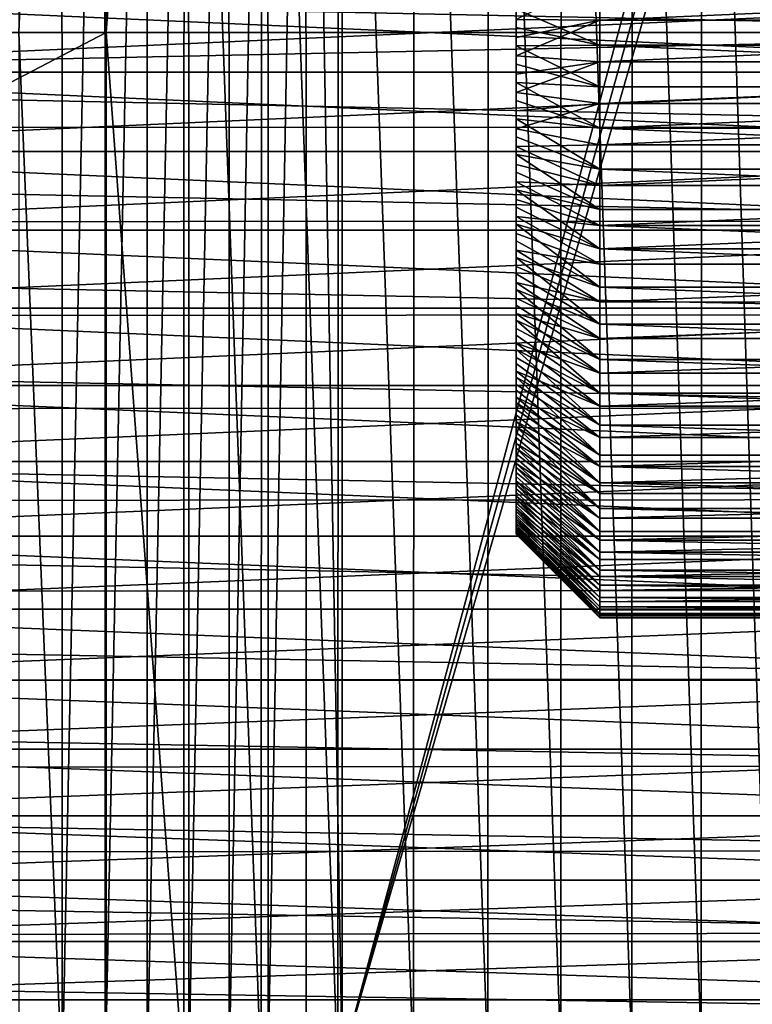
# Model space of a CAD drawing. Header units: metres. Extents: x -46 to 104, y -30 to 30.
# Tile 491 of 656: x 53.89 to 58.27, y -5.81 to 0.08. Entities that reach past the tile are written whole.
import ezdxf

# ---------------------------------------------------------------- set-up
doc = ezdxf.new("R2010")
doc.units = ezdxf.units.M
doc.layers.add('solid_26_000_502_XXX', color=7, linetype='CONTINUOUS')

msp = doc.modelspace()

# ---------------------------------------------------------------- linework, layer by layer
at = {"layer": 'solid_26_000_502_XXX'}
for points in [[(40.470669, -7.284587, 312.490692), (40.470669, 7.284587, 312.490692), (54.407833, 6.304637, 313.955566)], [(40.470669, -7.284587, 312.490692), (54.407833, 6.304637, 313.955566), (54.408039, 0, 313.955566)], [(54.14299, 6.284177, 318.963745), (53.885139, 6.304641, 318.928162), (53.885403, 0, 318.928192)], [(54.875011, 6.273528, 314.017059), (54.408039, 0, 313.955566), (54.407833, 6.304637, 313.955566)], [(54.144535, -6.284054, 318.96402), (54.14299, 6.284177, 318.963745), (53.885403, 0, 318.928192)], [(54.144535, -6.284054, 318.96402), (54.399666, 6.263662, 319.016449), (54.14299, 6.284177, 318.963745)], [(54.144535, -6.284054, 318.96402), (54.401192, -6.263539, 319.016815), (54.399666, 6.263662, 319.016449)], [(54.401192, -6.263539, 319.016815), (54.652317, 6.243325, 319.085846), (54.399666, 6.263662, 319.016449)], [(54.401192, -6.263539, 319.016815), (54.65382, -6.243204, 319.086304), (54.652317, 6.243325, 319.085846)], [(54.871288, -6.273777, 314.016449), (54.408039, 0, 313.955566), (54.875011, 6.273528, 314.017059)], [(54.65382, -6.243204, 319.086304), (54.899834, 6.223255, 319.1716), (54.652317, 6.243325, 319.085846)], [(55.335068, -6.242723, 314.102203), (54.871288, -6.273777, 314.016449), (54.875011, 6.273528, 314.017059)], [(55.335068, -6.242723, 314.102203), (54.875011, 6.273528, 314.017059), (55.338753, 6.242476, 314.102997)], [(55.793705, -6.211841, 314.212158), (55.335068, -6.242723, 314.102203), (55.338753, 6.242476, 314.102997)], [(55.793705, -6.211841, 314.212158), (55.338753, 6.242476, 314.102997), (55.797348, 6.211595, 314.213135)], [(54.65382, -6.243204, 319.086304), (54.901299, -6.223135, 319.17215), (54.899834, 6.223255, 319.1716)], [(54.901299, -6.223135, 319.17215), (55.14122, 6.203533, 319.273376), (54.899834, 6.223255, 319.1716)], [(54.901299, -6.223135, 319.17215), (55.142647, -6.203415, 319.274048), (55.14122, 6.203533, 319.273376)], [(55.142647, -6.203415, 319.274048), (55.375519, 6.184237, 319.390808), (55.14122, 6.203533, 319.273376)], [(55.142647, -6.203415, 319.274048), (55.3769, -6.184124, 319.391541), (55.375519, 6.184237, 319.390808)], [(55.3769, -6.184124, 319.391541), (55.601688, 6.165453, 319.523346), (55.375519, 6.184237, 319.390808)], [(56.245914, -6.181216, 314.345947), (55.793705, -6.211841, 314.212158), (55.797348, 6.211595, 314.213135)], [(56.245914, -6.181216, 314.345947), (55.797348, 6.211595, 314.213135), (56.249496, 6.180973, 314.347107)], [(55.3769, -6.184124, 319.391541), (55.603016, -6.165342, 319.52417), (55.601688, 6.165453, 319.523346)], [(55.601688, 6.165453, 319.523346), (55.818401, -6.147289, 319.670197), (55.818401, 6.147289, 319.670197)], [(55.603016, -6.165342, 319.52417), (55.818401, -6.147289, 319.670197), (55.601688, 6.165453, 319.523346)], [(59.05619, 5.904927, 322.022583), (55.818401, 6.147289, 319.670197), (55.818401, -6.147289, 319.670197)], [(56.690483, -6.150931, 314.503235), (56.245914, -6.181216, 314.345947), (56.249496, 6.180973, 314.347107)], [(56.690483, -6.150931, 314.503235), (56.249496, 6.180973, 314.347107), (56.694004, 6.150691, 314.504608)], [(57.126232, -6.121066, 314.683624), (56.690483, -6.150931, 314.503235), (56.694004, 6.150691, 314.504608)], [(57.126232, -6.121066, 314.683624), (56.694004, 6.150691, 314.504608), (57.129677, 6.120829, 314.68515)], [(57.551994, -6.091701, 314.886597), (57.126232, -6.121066, 314.683624), (57.129677, 6.120829, 314.68515)], [(57.551994, -6.091701, 314.886597), (57.129677, 6.120829, 314.68515), (57.555351, 6.091468, 314.888306)], [(57.966621, -6.062914, 315.111664), (57.551994, -6.091701, 314.886597), (57.555351, 6.091468, 314.888306)], [(57.966621, -6.062914, 315.111664), (57.555351, 6.091468, 314.888306), (57.969887, 6.062686, 315.113556)], [(58.368938, -6.034788, 315.358185), (57.966621, -6.062914, 315.111664), (57.969887, 6.062686, 315.113556)], [(58.368938, -6.034788, 315.358185), (57.969887, 6.062686, 315.113556), (58.372105, 6.034566, 315.360229)], [(59.175964, 5.893589, 322.109619), (59.05619, 5.904927, 322.022583), (55.818401, -6.147289, 319.670197)], [(59.2952, 5.877554, 322.196228), (59.175964, 5.893589, 322.109619), (55.818401, -6.147289, 319.670197)], [(59.2952, -5.877554, 322.196228), (59.2952, 5.877554, 322.196228), (55.818401, -6.147289, 319.670197)], [(56.859383, -0.030251, 300.999847), (56.859383, 1.100196, 295.209015), (56.859383, 0.99745, 295.170685)], [(56.859383, -0.030251, 300.999847), (56.859383, 0.079382, 300.998962), (56.859383, 1.100196, 295.209015)], [(56.859383, -0.139877, 300.996735), (56.859383, 0.99745, 295.170685), (56.859383, 0.893286, 295.136078)], [(56.859383, -0.139877, 300.996735), (56.859383, -0.030251, 300.999847), (56.859383, 0.99745, 295.170685)], [(56.859383, -0.249402, 300.989594), (56.859383, 0.893286, 295.136078), (56.859383, 0.788, 295.105347)], [(56.859383, -0.249402, 300.989594), (56.859383, -0.139877, 300.996735), (56.859383, 0.893286, 295.136078)], [(56.859383, -0.358521, 300.978516), (56.859383, 0.788, 295.105347), (56.859383, 0.681871, 295.078522)], [(56.859383, -0.358521, 300.978516), (56.859383, -0.249402, 300.989594), (56.859383, 0.788, 295.105347)], [(56.859383, -0.466947, 300.96344), (56.859383, 0.681871, 295.078522), (56.859383, 0.574791, 295.055573)], [(56.859383, -0.466947, 300.96344), (56.859383, -0.358521, 300.978516), (56.859383, 0.681871, 295.078522)], [(61.599998, 0, 287.5), (34.599998, 0, 287.5), (34.599998, 0.568401, 287.515411)], [(61.599998, 0.565137, 287.515228), (61.599998, 0, 287.5), (34.599998, 0.568401, 287.515411)], [(61.599998, 0.565137, 308.484772), (34.599998, 0.568401, 308.484589), (34.599998, 0, 308.5)], [(61.599998, 0, 308.5), (61.599998, 0.565137, 308.484772), (34.599998, 0, 308.5)], [(56.859383, 0.574791, 295.055573), (56.859383, 0.466947, 295.03656), (56.859383, -0.574791, 300.944427)], [(56.859383, -0.466947, 300.96344), (56.859383, 0.574791, 295.055573), (56.859383, -0.574791, 300.944427)], [(56.859383, 0.466947, 295.03656), (56.859383, -0.681871, 300.921478), (56.859383, -0.574791, 300.944427)], [(56.859383, 0.466947, 295.03656), (56.859383, 0.358521, 295.021484), (56.859383, -0.681871, 300.921478)], [(56.859383, 0.358521, 295.021484), (56.859383, -0.788, 300.894653), (56.859383, -0.681871, 300.921478)], [(56.859383, 0.358521, 295.021484), (56.859383, 0.249402, 295.010406), (56.859383, -0.788, 300.894653)], [(57.359383, 0.324176, 301.484955), (56.859383, 0.079382, 300.998962), (57.359383, 0.075091, 301.499207)], [(57.359383, 0.075091, 301.499207), (63.017422, 0.074931, 301.499207), (63.017422, 0.32437, 301.484924)], [(57.359383, 0.324176, 301.484955), (57.359383, 0.075091, 301.499207), (63.017422, 0.32437, 301.484924)], [(61.599998, 0.23711, 289.7034), (51.099998, 0.237108, 289.7034), (51.099998, -0.237108, 289.7034)], [(61.599998, -0.23711, 289.7034), (61.599998, 0.23711, 289.7034), (51.099998, -0.237108, 289.7034)], [(61.599998, 0.23711, 306.2966), (61.599998, -0.23711, 306.2966), (51.099998, 0.237108, 306.2966)], [(61.599998, -0.23711, 306.2966), (51.099998, -0.237108, 306.2966), (51.099998, 0.237108, 306.2966)], [(56.859383, 0.249402, 295.010406), (56.859383, -0.893286, 300.863922), (56.859383, -0.788, 300.894653)], [(56.859383, 0.249402, 295.010406), (56.859383, 0.139877, 295.003265), (56.859383, -0.893286, 300.863922)], [(57.359383, -0.075091, 294.500793), (56.859383, 0.139877, 295.003265), (57.359383, 0.1748, 294.504364)], [(56.859383, 0.139877, 295.003265), (56.859383, -0.99745, 300.829315), (56.859383, -0.893286, 300.863922)], [(56.859383, 0.139877, 295.003265), (56.859383, 0.030251, 295.000153), (56.859383, -0.99745, 300.829315)], [(57.359383, -0.075091, 294.500793), (56.859383, 0.030251, 295.000153), (56.859383, 0.139877, 295.003265)], [(57.359383, 0.1748, 294.504364), (63.017422, 0.17489, 294.504364), (63.017422, -0.074931, 294.500793)], [(57.359383, -0.075091, 294.500793), (57.359383, 0.1748, 294.504364), (63.017422, -0.074931, 294.500793)], [(57.359383, 0.075091, 301.499207), (56.859383, 0.079382, 300.998962), (56.859383, -0.030251, 300.999847)], [(57.359383, 0.075091, 301.499207), (56.859383, -0.030251, 300.999847), (56.859383, -0.139877, 300.996735)], [(57.359383, 0.075091, 301.499207), (56.859383, -0.139877, 300.996735), (57.359383, -0.1748, 301.495636)], [(57.359383, 0.075091, 301.499207), (57.359383, -0.1748, 301.495636), (63.017422, 0.074931, 301.499207)], [(57.359383, -0.1748, 301.495636), (63.017422, -0.17489, 301.495636), (63.017422, 0.074931, 301.499207)], [(61.599998, -0.565137, 287.515228), (34.599998, -0.568401, 287.515411), (34.599998, 0, 287.5)], [(61.599998, 0, 287.5), (61.599998, -0.565137, 287.515228), (34.599998, 0, 287.5)], [(61.599998, 0, 308.5), (34.599998, 0, 308.5), (34.599998, -0.568401, 308.484589)], [(61.599998, -0.565137, 308.484772), (61.599998, 0, 308.5), (34.599998, -0.568401, 308.484589)], [(54.408039, 0, 313.955566), (54.407833, -6.304637, 313.955566), (40.470669, -7.284587, 312.490692)], [(54.144535, -6.284054, 318.96402), (53.885403, 0, 318.928192), (53.885139, -6.304641, 318.928162)], [(54.871288, -6.273777, 314.016449), (54.407833, -6.304637, 313.955566), (54.408039, 0, 313.955566)], [(56.859383, 0.030251, 295.000153), (56.859383, -1.100196, 300.790985), (56.859383, -0.99745, 300.829315)], [(56.859383, 0.030251, 295.000153), (56.859383, -0.079382, 295.001038), (56.859383, -1.100196, 300.790985)], [(57.359383, -0.075091, 294.500793), (56.859383, -0.079382, 295.001038), (56.859383, 0.030251, 295.000153)], [(57.359383, -0.324176, 294.515045), (56.859383, -0.079382, 295.001038), (57.359383, -0.075091, 294.500793)], [(56.859383, -0.079382, 295.001038), (56.859383, -1.201443, 300.748901), (56.859383, -1.100196, 300.790985)], [(56.859383, -0.079382, 295.001038), (56.859383, -0.188675, 295.00592), (56.859383, -1.201443, 300.748901)], [(57.359383, -0.324176, 294.515045), (56.859383, -0.188675, 295.00592), (56.859383, -0.079382, 295.001038)], [(57.359383, -0.075091, 294.500793), (63.017422, -0.074931, 294.500793), (63.017422, -0.32437, 294.515076)], [(57.359383, -0.324176, 294.515045), (57.359383, -0.075091, 294.500793), (63.017422, -0.32437, 294.515076)], [(57.359383, -0.1748, 301.495636), (56.859383, -0.139877, 300.996735), (56.859383, -0.249402, 300.989594)], [(57.359383, -0.1748, 301.495636), (56.859383, -0.249402, 300.989594), (56.859383, -0.358521, 300.978516)], [(57.359383, -0.1748, 301.495636), (56.859383, -0.358521, 300.978516), (57.359383, -0.423994, 301.474213)], [(57.359383, -0.1748, 301.495636), (57.359383, -0.423994, 301.474213), (63.017422, -0.17489, 301.495636)], [(57.359383, -0.423994, 301.474213), (63.017422, -0.42382, 301.474243), (63.017422, -0.17489, 301.495636)], [(56.859383, -0.188675, 295.00592), (56.859383, -1.300876, 300.703278), (56.859383, -1.201443, 300.748901)], [(56.859383, -0.188675, 295.00592), (56.859383, -0.297702, 295.014801), (56.859383, -1.300876, 300.703278)], [(57.359383, -0.324176, 294.515045), (56.859383, -0.297702, 295.014801), (56.859383, -0.188675, 295.00592)], [(61.599998, -0.23711, 289.7034), (51.099998, -0.237108, 289.7034), (51.099998, -0.710271, 289.730438)], [(61.599998, -0.710274, 306.269562), (51.099998, -0.710271, 306.269562), (51.099998, -0.237108, 306.2966)], [(61.599998, -0.23711, 306.2966), (61.599998, -0.710274, 306.269562), (51.099998, -0.237108, 306.2966)], [(61.599998, -0.710274, 289.730438), (61.599998, -0.23711, 289.7034), (51.099998, -0.710271, 289.730438)], [(56.859383, -0.297702, 295.014801), (56.859383, -1.398562, 300.654053), (56.859383, -1.300876, 300.703278)], [(56.859383, -0.297702, 295.014801), (56.859383, -0.406487, 295.027679), (56.859383, -1.398562, 300.654053)], [(57.359383, -0.572133, 294.547089), (56.859383, -0.406487, 295.027679), (56.859383, -0.297702, 295.014801)], [(57.359383, -0.572133, 294.547089), (56.859383, -0.297702, 295.014801), (57.359383, -0.324176, 294.515045)], [(57.359383, -0.572133, 294.547089), (57.359383, -0.324176, 294.515045), (63.017422, -0.32437, 294.515076)], [(57.359383, -0.572133, 294.547089), (63.017422, -0.32437, 294.515076), (63.017422, -0.572156, 294.547089)], [(57.359383, -0.423994, 301.474213), (56.859383, -0.358521, 300.978516), (56.859383, -0.466947, 300.96344)], [(56.859383, -0.406487, 295.027679), (56.859383, -1.494521, 300.601227), (56.859383, -1.398562, 300.654053)], [(56.859383, -0.406487, 295.027679), (56.859383, -0.514889, 295.044525), (56.859383, -1.494521, 300.601227)], [(57.359383, -0.572133, 294.547089), (56.859383, -0.514889, 295.044525), (56.859383, -0.406487, 295.027679)], [(57.359383, -0.423994, 301.474213), (56.859383, -0.466947, 300.96344), (56.859383, -0.574791, 300.944427)], [(57.359383, -0.423994, 301.474213), (56.859383, -0.574791, 300.944427), (57.359383, -0.67059, 301.43515)], [(63.017422, -0.42382, 301.474243), (57.359383, -0.67059, 301.43515), (63.017422, -0.67059, 301.43515)], [(57.359383, -0.423994, 301.474213), (57.359383, -0.67059, 301.43515), (63.017422, -0.42382, 301.474243)], [(56.859383, -0.514889, 295.044525), (56.859383, -1.588629, 300.544861), (56.859383, -1.494521, 300.601227)], [(56.859383, -0.514889, 295.044525), (56.859383, -0.622589, 295.065308), (56.859383, -1.588629, 300.544861)], [(57.359383, -0.817218, 294.596741), (56.859383, -0.622589, 295.065308), (56.859383, -0.514889, 295.044525)], [(57.359383, -0.817218, 294.596741), (56.859383, -0.514889, 295.044525), (57.359383, -0.572133, 294.547089)], [(61.599998, -0.565137, 287.515228), (61.599998, -1.128636, 287.560822), (34.599998, -0.568401, 287.515411)], [(61.599998, -1.128636, 308.439178), (61.599998, -0.565137, 308.484772), (34.599998, -0.568401, 308.484589)], [(61.599998, -1.128636, 287.560822), (34.599998, -1.135308, 287.561554), (34.599998, -0.568401, 287.515411)], [(61.599998, -1.128636, 308.439178), (34.599998, -0.568401, 308.484589), (34.599998, -1.135308, 308.438446)], [(57.359383, -0.67059, 301.43515), (56.859383, -0.574791, 300.944427), (56.859383, -0.681871, 300.921478)], [(57.359383, -0.572133, 294.547089), (63.017422, -0.572156, 294.547089), (63.017422, -0.817026, 294.59671)], [(57.359383, -0.817218, 294.596741), (57.359383, -0.572133, 294.547089), (63.017422, -0.817026, 294.59671)], [(56.859383, -0.622589, 295.065308), (56.859383, -1.680597, 300.485077), (56.859383, -1.588629, 300.544861)], [(56.859383, -0.622589, 295.065308), (56.859383, -0.729529, 295.090057), (56.859383, -1.680597, 300.485077)], [(57.359383, -0.817218, 294.596741), (56.859383, -0.729529, 295.090057), (56.859383, -0.622589, 295.065308)], [(57.359383, -0.67059, 301.43515), (56.859383, -0.681871, 300.921478), (57.359383, -0.913773, 301.378601)], [(57.359383, -0.913773, 301.378601), (56.859383, -0.681871, 300.921478), (56.859383, -0.788, 300.894653)], [(57.359383, -0.913773, 301.378601), (63.017422, -0.913942, 301.378571), (63.017422, -0.67059, 301.43515)], [(57.359383, -0.67059, 301.43515), (57.359383, -0.913773, 301.378601), (63.017422, -0.67059, 301.43515)], [(61.599998, -0.710274, 289.730438), (51.099998, -0.710271, 289.730438), (51.099998, -1.181119, 289.784485)], [(61.599998, -1.181126, 306.215546), (51.099998, -1.181119, 306.215515), (51.099998, -0.710271, 306.269562)], [(61.599998, -0.710274, 306.269562), (61.599998, -1.181126, 306.215546), (51.099998, -0.710271, 306.269562)], [(61.599998, -1.181126, 289.784454), (61.599998, -0.710274, 289.730438), (51.099998, -1.181119, 289.784485)], [(56.859383, -0.729529, 295.090057), (56.859383, -1.770383, 300.421936), (56.859383, -1.680597, 300.485077)], [(56.859383, -0.729529, 295.090057), (56.859383, -0.835271, 295.118622), (56.859383, -1.770383, 300.421936)], [(57.359383, -1.057626, 294.663635), (56.859383, -0.835271, 295.118622), (56.859383, -0.729529, 295.090057)], [(57.359383, -1.057626, 294.663635), (56.859383, -0.729529, 295.090057), (57.359383, -0.817218, 294.596741)], [(57.359383, -0.913773, 301.378601), (56.859383, -0.788, 300.894653), (56.859383, -0.893286, 300.863922)], [(57.359383, -0.817218, 294.596741), (63.017422, -0.817026, 294.59671), (63.017422, -1.057734, 294.663666)], [(57.359383, -1.057626, 294.663635), (57.359383, -0.817218, 294.596741), (63.017422, -1.057734, 294.663666)], [(56.859383, -0.835271, 295.118622), (56.859383, -1.857618, 300.355682), (56.859383, -1.770383, 300.421936)], [(56.859383, -0.835271, 295.118622), (56.859383, -0.93986, 295.151031), (56.859383, -1.857618, 300.355682)], [(57.359383, -1.057626, 294.663635), (56.859383, -0.93986, 295.151031), (56.859383, -0.835271, 295.118622)], [(57.359383, -1.152723, 301.304718), (56.859383, -0.893286, 300.863922), (56.859383, -0.99745, 300.829315)], [(57.359383, -0.913773, 301.378601), (56.859383, -0.893286, 300.863922), (57.359383, -1.152723, 301.304718)], [(56.859383, -0.93986, 295.151031), (56.859383, -1.942342, 300.286316), (56.859383, -1.857618, 300.355682)], [(56.859383, -0.93986, 295.151031), (56.859383, -1.043139, 295.187195), (56.859383, -1.942342, 300.286316)], [(57.359383, -1.29293, 294.747559), (56.859383, -1.043139, 295.187195), (56.859383, -0.93986, 295.151031)], [(57.359383, -1.29293, 294.747559), (56.859383, -0.93986, 295.151031), (57.359383, -1.057626, 294.663635)], [(57.359383, -0.913773, 301.378601), (57.359383, -1.152723, 301.304718), (63.017422, -0.913942, 301.378571)], [(57.359383, -1.152723, 301.304718), (63.017422, -1.152638, 301.304749), (63.017422, -0.913942, 301.378571)], [(57.359383, -1.152723, 301.304718), (56.859383, -0.99745, 300.829315), (56.859383, -1.100196, 300.790985)], [(56.859383, -1.043139, 295.187195), (56.859383, -2.024434, 300.213959), (56.859383, -1.942342, 300.286316)], [(56.859383, -1.043139, 295.187195), (56.859383, -1.145106, 295.227142), (56.859383, -2.024434, 300.213959)], [(57.359383, -1.29293, 294.747559), (56.859383, -1.145106, 295.227142), (56.859383, -1.043139, 295.187195)], [(57.359383, -1.29293, 294.747559), (57.359383, -1.057626, 294.663635), (63.017422, -1.057734, 294.663666)], [(57.359383, -1.29293, 294.747559), (63.017422, -1.057734, 294.663666), (63.017422, -1.293051, 294.74762)], [(57.359383, -1.385607, 301.21405), (56.859383, -1.100196, 300.790985), (56.859383, -1.201443, 300.748901)], [(57.359383, -1.152723, 301.304718), (56.859383, -1.100196, 300.790985), (57.359383, -1.385607, 301.21405)], [(61.599998, -1.128636, 287.560822), (61.599998, -1.688862, 287.636719), (34.599998, -1.135308, 287.561554)], [(61.599998, -1.688862, 308.363281), (61.599998, -1.128636, 308.439178), (34.599998, -1.135308, 308.438446)], [(61.599998, -1.688862, 287.636719), (34.599998, -1.698677, 287.638306), (34.599998, -1.135308, 287.561554)], [(61.599998, -1.688862, 308.363281), (34.599998, -1.135308, 308.438446), (34.599998, -1.698677, 308.361694)], [(56.859383, -1.145106, 295.227142), (56.859383, -2.103891, 300.138611), (56.859383, -2.024434, 300.213959)], [(56.859383, -1.145106, 295.227142), (56.859383, -1.245617, 295.270813), (56.859383, -2.103891, 300.138611)], [(57.359383, -1.521911, 294.848206), (56.859383, -1.245617, 295.270813), (56.859383, -1.145106, 295.227142)], [(57.359383, -1.521911, 294.848206), (56.859383, -1.145106, 295.227142), (57.359383, -1.29293, 294.747559)], [(57.359383, -1.152723, 301.304718), (63.017422, -1.38546, 301.214111), (63.017422, -1.152638, 301.304749)], [(57.359383, -1.152723, 301.304718), (57.359383, -1.385607, 301.21405), (63.017422, -1.38546, 301.214111)], [(61.599998, -1.181126, 289.784454), (51.099998, -1.181119, 289.784485), (51.099998, -1.648387, 289.865326)], [(61.599998, -1.648396, 306.134674), (51.099998, -1.648387, 306.134674), (51.099998, -1.181119, 306.215515)], [(61.599998, -1.181126, 306.215546), (61.599998, -1.648396, 306.134674), (51.099998, -1.181119, 306.215515)], [(61.599998, -1.648396, 289.865326), (61.599998, -1.181126, 289.784454), (51.099998, -1.648387, 289.865326)], [(57.359383, -1.385607, 301.21405), (56.859383, -1.201443, 300.748901), (56.859383, -1.300876, 300.703278)], [(56.859383, -1.245617, 295.270813), (56.859383, -2.180595, 300.060333), (56.859383, -2.103891, 300.138611)], [(56.859383, -1.245617, 295.270813), (56.859383, -1.344645, 295.318237), (56.859383, -2.180595, 300.060333)], [(57.359383, -1.521911, 294.848206), (56.859383, -1.344645, 295.318237), (56.859383, -1.245617, 295.270813)], [(57.359383, -1.29293, 294.747559), (63.017422, -1.293051, 294.74762), (63.017422, -1.521779, 294.848145)], [(57.359383, -1.521911, 294.848206), (57.359383, -1.29293, 294.747559), (63.017422, -1.521779, 294.848145)], [(57.359383, -1.611049, 301.107178), (56.859383, -1.300876, 300.703278), (56.859383, -1.398562, 300.654053)], [(57.359383, -1.385607, 301.21405), (56.859383, -1.300876, 300.703278), (57.359383, -1.611049, 301.107178)], [(56.859383, -1.344645, 295.318237), (56.859383, -2.254524, 299.979156), (56.859383, -2.180595, 300.060333)], [(56.859383, -1.344645, 295.318237), (56.859383, -1.441758, 295.369171), (56.859383, -2.254524, 299.979156)], [(57.359383, -1.742823, 294.964783), (56.859383, -1.441758, 295.369171), (56.859383, -1.344645, 295.318237)], [(57.359383, -1.742823, 294.964783), (56.859383, -1.344645, 295.318237), (57.359383, -1.521911, 294.848206)], [(57.359383, -1.611049, 301.107178), (56.859383, -1.398562, 300.654053), (56.859383, -1.494521, 300.601227)], [(57.359383, -1.611049, 301.107178), (63.017422, -1.611222, 301.107086), (63.017422, -1.38546, 301.214111)], [(57.359383, -1.385607, 301.21405), (57.359383, -1.611049, 301.107178), (63.017422, -1.38546, 301.214111)], [(56.859383, -1.441758, 295.369171), (56.859383, -2.325352, 299.895447), (56.859383, -2.254524, 299.979156)], [(56.859383, -1.441758, 295.369171), (56.859383, -1.536973, 295.423615), (56.859383, -2.325352, 299.895447)], [(57.359383, -1.742823, 294.964783), (56.859383, -1.536973, 295.423615), (56.859383, -1.441758, 295.369171)], [(57.359383, -1.828753, 300.984222), (56.859383, -1.494521, 300.601227), (56.859383, -1.588629, 300.544861)], [(57.359383, -1.611049, 301.107178), (56.859383, -1.494521, 300.601227), (57.359383, -1.828753, 300.984222)], [(57.359383, -1.521911, 294.848206), (63.017422, -1.521779, 294.848145), (63.017422, -1.742752, 294.964752)], [(57.359383, -1.742823, 294.964783), (57.359383, -1.521911, 294.848206), (63.017422, -1.742752, 294.964752)], [(56.859383, -1.536973, 295.423615), (56.859383, -2.39309, 299.809174), (56.859383, -2.325352, 299.895447)], [(56.859383, -1.536973, 295.423615), (56.859383, -1.629939, 295.481415), (56.859383, -2.39309, 299.809174)], [(57.359383, -1.954685, 295.09668), (56.859383, -1.629939, 295.481415), (56.859383, -1.536973, 295.423615)], [(57.359383, -1.954685, 295.09668), (56.859383, -1.536973, 295.423615), (57.359383, -1.742823, 294.964783)], [(57.359383, -1.828753, 300.984222), (56.859383, -1.588629, 300.544861), (56.859383, -1.680597, 300.485077)], [(61.599998, -1.648396, 289.865326), (51.099998, -1.648387, 289.865326), (51.099998, -2.110002, 289.972687)], [(61.599998, -2.110012, 306.027313), (51.099998, -2.110002, 306.027313), (51.099998, -1.648387, 306.134674)], [(61.599998, -1.648396, 306.134674), (61.599998, -2.110012, 306.027313), (51.099998, -1.648387, 306.134674)], [(61.599998, -2.110012, 289.972687), (61.599998, -1.648396, 289.865326), (51.099998, -2.110002, 289.972687)], [(56.859383, -1.629939, 295.481415), (56.859383, -2.457501, 299.720673), (56.859383, -2.39309, 299.809174)], [(56.859383, -1.629939, 295.481415), (56.859383, -1.720671, 295.542511), (56.859383, -2.457501, 299.720673)], [(57.359383, -1.954685, 295.09668), (56.859383, -1.720671, 295.542511), (56.859383, -1.629939, 295.481415)], [(57.359383, -1.611049, 301.107178), (57.359383, -1.828753, 300.984222), (63.017422, -1.611222, 301.107086)], [(57.359383, -1.828753, 300.984222), (63.017422, -1.828773, 300.984222), (63.017422, -1.611222, 301.107086)], [(61.599998, -1.688862, 287.636719), (61.599998, -2.244193, 287.742645), (34.599998, -1.698677, 287.638306)], [(61.599998, -2.244193, 308.257355), (61.599998, -1.688862, 308.363281), (34.599998, -1.698677, 308.361694)], [(61.599998, -2.244193, 287.742645), (34.599998, -2.257179, 287.745483), (34.599998, -1.698677, 287.638306)], [(61.599998, -2.244193, 308.257355), (34.599998, -1.698677, 308.361694), (34.599998, -2.257179, 308.254517)], [(57.359383, -2.037166, 300.846039), (56.859383, -1.680597, 300.485077), (56.859383, -1.770383, 300.421936)], [(57.359383, -1.828753, 300.984222), (56.859383, -1.680597, 300.485077), (57.359383, -2.037166, 300.846039)], [(56.859383, -1.720671, 295.542511), (56.859383, -2.518595, 299.629944), (56.859383, -2.457501, 299.720673)], [(56.859383, -1.720671, 295.542511), (56.859383, -1.80917, 295.606903), (56.859383, -2.518595, 299.629944)], [(57.359383, -2.157013, 295.243683), (56.859383, -1.80917, 295.606903), (56.859383, -1.720671, 295.542511)], [(57.359383, -2.157013, 295.243683), (56.859383, -1.720671, 295.542511), (57.359383, -1.954685, 295.09668)], [(57.359383, -1.742823, 294.964783), (63.017422, -1.742752, 294.964752), (63.017422, -1.954845, 295.096802)], [(57.359383, -1.954685, 295.09668), (57.359383, -1.742823, 294.964783), (63.017422, -1.954845, 295.096802)], [(57.359383, -2.037166, 300.846039), (56.859383, -1.770383, 300.421936), (56.859383, -1.857618, 300.355682)], [(56.859383, -1.80917, 295.606903), (56.859383, -2.576372, 299.536987), (56.859383, -2.518595, 299.629944)], [(56.859383, -1.80917, 295.606903), (56.859383, -1.895449, 295.674652), (56.859383, -2.576372, 299.536987)], [(57.359383, -2.157013, 295.243683), (56.859383, -1.895449, 295.674652), (56.859383, -1.80917, 295.606903)], [(57.359383, -2.234771, 300.693665), (56.859383, -1.857618, 300.355682), (56.859383, -1.942342, 300.286316)], [(57.359383, -2.037166, 300.846039), (56.859383, -1.857618, 300.355682), (57.359383, -2.234771, 300.693665)], [(57.359383, -1.828753, 300.984222), (57.359383, -2.037166, 300.846039), (63.017422, -1.828773, 300.984222)], [(57.359383, -2.037166, 300.846039), (63.017422, -2.037006, 300.846161), (63.017422, -1.828773, 300.984222)], [(56.859383, -1.895449, 295.674652), (56.859383, -2.63084, 299.441772), (56.859383, -2.576372, 299.536987)], [(56.859383, -1.895449, 295.674652), (56.859383, -1.979167, 295.745483), (56.859383, -2.63084, 299.441772)], [(57.359383, -2.348255, 295.404663), (56.859383, -1.979167, 295.745483), (56.859383, -1.895449, 295.674652)], [(57.359383, -2.348255, 295.404663), (56.859383, -1.895449, 295.674652), (57.359383, -2.157013, 295.243683)], [(57.359383, -2.234771, 300.693665), (56.859383, -1.942342, 300.286316), (56.859383, -2.024434, 300.213959)], [(56.859383, -1.979167, 295.745483), (56.859383, -2.681774, 299.344635), (56.859383, -2.63084, 299.441772)], [(56.859383, -1.979167, 295.745483), (56.859383, -2.060333, 295.819397), (56.859383, -2.681774, 299.344635)], [(57.359383, -2.348255, 295.404663), (56.859383, -2.060333, 295.819397), (56.859383, -1.979167, 295.745483)], [(57.359383, -1.954685, 295.09668), (63.017422, -1.954845, 295.096802), (63.017422, -2.156976, 295.243652)], [(57.359383, -2.157013, 295.243683), (57.359383, -1.954685, 295.09668), (63.017422, -2.156976, 295.243652)], [(57.359383, -2.421229, 300.527374), (56.859383, -2.024434, 300.213959), (56.859383, -2.103891, 300.138611)], [(57.359383, -2.234771, 300.693665), (56.859383, -2.024434, 300.213959), (57.359383, -2.421229, 300.527374)], [(56.859383, -2.060333, 295.819397), (56.859383, -2.729177, 299.245605), (56.859383, -2.681774, 299.344635)], [(56.859383, -2.060333, 295.819397), (56.859383, -2.13861, 295.896118), (56.859383, -2.729177, 299.245605)], [(57.359383, -2.527169, 295.578552), (56.859383, -2.13861, 295.896118), (56.859383, -2.060333, 295.819397)], [(57.359383, -2.527169, 295.578552), (56.859383, -2.060333, 295.819397), (57.359383, -2.348255, 295.404663)], [(57.359383, -2.234771, 300.693665), (63.017422, -2.234858, 300.693573), (63.017422, -2.037006, 300.846161)], [(57.359383, -2.037166, 300.846039), (57.359383, -2.234771, 300.693665), (63.017422, -2.037006, 300.846161)], [(61.599998, -2.110012, 289.972687), (51.099998, -2.110002, 289.972687), (51.099998, -2.564754, 290.106201)], [(61.599998, -2.564769, 305.893799), (51.099998, -2.564754, 305.893799), (51.099998, -2.110002, 306.027313)], [(61.599998, -2.110012, 306.027313), (61.599998, -2.564769, 305.893799), (51.099998, -2.110002, 306.027313)], [(61.599998, -2.564769, 290.106201), (61.599998, -2.110012, 289.972687), (51.099998, -2.564754, 290.106201)], [(57.359383, -2.421229, 300.527374), (56.859383, -2.103891, 300.138611), (56.859383, -2.180595, 300.060333)], [(56.859383, -2.13861, 295.896118), (56.859383, -2.772858, 299.145111), (56.859383, -2.729177, 299.245605)], [(56.859383, -2.13861, 295.896118), (56.859383, -2.213971, 295.975555), (56.859383, -2.772858, 299.145111)], [(57.359383, -2.527169, 295.578552), (56.859383, -2.213971, 295.975555), (56.859383, -2.13861, 295.896118)], [(57.359383, -2.157013, 295.243683), (63.017422, -2.156976, 295.243652), (63.017422, -2.348116, 295.404541)], [(57.359383, -2.348255, 295.404663), (57.359383, -2.157013, 295.243683), (63.017422, -2.348116, 295.404541)], [(57.359383, -2.595547, 300.347992), (56.859383, -2.180595, 300.060333), (56.859383, -2.254524, 299.979156)], [(57.359383, -2.421229, 300.527374), (56.859383, -2.180595, 300.060333), (57.359383, -2.595547, 300.347992)], [(56.859383, -2.213971, 295.975555), (56.859383, -2.812804, 299.043152), (56.859383, -2.772858, 299.145111)], [(56.859383, -2.213971, 295.975555), (56.859383, -2.286331, 296.057648), (56.859383, -2.812804, 299.043152)], [(57.359383, -2.693542, 295.765076), (56.859383, -2.286331, 296.057648), (56.859383, -2.213971, 295.975555)], [(57.359383, -2.693542, 295.765076), (56.859383, -2.213971, 295.975555), (57.359383, -2.527169, 295.578552)], [(57.359383, -2.234771, 300.693665), (57.359383, -2.421229, 300.527374), (63.017422, -2.234858, 300.693573)], [(57.359383, -2.421229, 300.527374), (63.017422, -2.421322, 300.527283), (63.017422, -2.234858, 300.693573)], [(61.599998, -2.244193, 287.742645), (61.599998, -2.793018, 287.878296), (34.599998, -2.257179, 287.745483)], [(61.599998, -2.793018, 308.121704), (61.599998, -2.244193, 308.257355), (34.599998, -2.257179, 308.254517)], [(61.599998, -2.793018, 287.878296), (34.599998, -2.809074, 287.882721), (34.599998, -2.257179, 287.745483)], [(61.599998, -2.793018, 308.121704), (34.599998, -2.257179, 308.254517), (34.599998, -2.809074, 308.117279)], [(57.359383, -2.595547, 300.347992), (56.859383, -2.254524, 299.979156), (56.859383, -2.325352, 299.895447)], [(56.859383, -2.286331, 296.057648), (56.859383, -2.848976, 298.93985), (56.859383, -2.812804, 299.043152)], [(56.859383, -2.286331, 296.057648), (56.859383, -2.355688, 296.142395), (56.859383, -2.848976, 298.93985)], [(57.359383, -2.693542, 295.765076), (56.859383, -2.355688, 296.142395), (56.859383, -2.286331, 296.057648)], [(57.359383, -2.756398, 300.156921), (56.859383, -2.325352, 299.895447), (56.859383, -2.39309, 299.809174)], [(57.359383, -2.595547, 300.347992), (56.859383, -2.325352, 299.895447), (57.359383, -2.756398, 300.156921)], [(57.359383, -2.348255, 295.404663), (63.017422, -2.348116, 295.404541), (63.017422, -2.527291, 295.578674)], [(57.359383, -2.527169, 295.578552), (57.359383, -2.348255, 295.404663), (63.017422, -2.527291, 295.578674)], [(56.859383, -2.355688, 296.142395), (56.859383, -2.881377, 298.835266), (56.859383, -2.848976, 298.93985)], [(56.859383, -2.355688, 296.142395), (56.859383, -2.421927, 296.229614), (56.859383, -2.881377, 298.835266)], [(57.359383, -2.846264, 295.963135), (56.859383, -2.421927, 296.229614), (56.859383, -2.355688, 296.142395)], [(57.359383, -2.846264, 295.963135), (56.859383, -2.355688, 296.142395), (57.359383, -2.693542, 295.765076)], [(57.359383, -2.756398, 300.156921), (56.859383, -2.39309, 299.809174), (56.859383, -2.457501, 299.720673)], [(56.859383, -2.421927, 296.229614), (56.859383, -2.909943, 298.729523), (56.859383, -2.881377, 298.835266)], [(56.859383, -2.421927, 296.229614), (56.859383, -2.485067, 296.319397), (56.859383, -2.909943, 298.729523)], [(57.359383, -2.846264, 295.963135), (56.859383, -2.485067, 296.319397), (56.859383, -2.421927, 296.229614)], [(57.359383, -2.903094, 299.955017), (56.859383, -2.457501, 299.720673), (56.859383, -2.518595, 299.629944)], [(57.359383, -2.756398, 300.156921), (56.859383, -2.457501, 299.720673), (57.359383, -2.903094, 299.955017)], [(57.359383, -2.421229, 300.527374), (57.359383, -2.595547, 300.347992), (63.017422, -2.421322, 300.527283)], [(57.359383, -2.595547, 300.347992), (63.017422, -2.595448, 300.348114), (63.017422, -2.421322, 300.527283)], [(56.859383, -2.485067, 296.319397), (56.859383, -2.93468, 298.622589), (56.859383, -2.909943, 298.729523)], [(56.859383, -2.485067, 296.319397), (56.859383, -2.544849, 296.411377), (56.859383, -2.93468, 298.622589)], [(57.359383, -2.9842, 296.171204), (56.859383, -2.544849, 296.411377), (56.859383, -2.485067, 296.319397)], [(57.359383, -2.9842, 296.171204), (56.859383, -2.485067, 296.319397), (57.359383, -2.846264, 295.963135)], [(57.359383, -2.903094, 299.955017), (56.859383, -2.518595, 299.629944), (56.859383, -2.576372, 299.536987)], [(57.359383, -2.693542, 295.765076), (57.359383, -2.527169, 295.578552), (63.017422, -2.527291, 295.578674)], [(57.359383, -2.693542, 295.765076), (63.017422, -2.527291, 295.578674), (63.017422, -2.693587, 295.765137)], [(61.599998, -2.564769, 290.106201), (51.099998, -2.564754, 290.106201), (51.099998, -3.011379, 290.265564)], [(61.599998, -3.011394, 305.734436), (51.099998, -3.011379, 305.734436), (51.099998, -2.564754, 305.893799)], [(61.599998, -2.564769, 305.893799), (61.599998, -3.011394, 305.734436), (51.099998, -2.564754, 305.893799)], [(61.599998, -3.011394, 290.265564), (61.599998, -2.564769, 290.106201), (51.099998, -3.011379, 290.265564)], [(56.859383, -2.544849, 296.411377), (56.859383, -2.955484, 298.514893), (56.859383, -2.93468, 298.622589)], [(56.859383, -2.544849, 296.411377), (56.859383, -2.601226, 296.505493), (56.859383, -2.955484, 298.514893)], [(57.359383, -2.9842, 296.171204), (56.859383, -2.601226, 296.505493), (56.859383, -2.544849, 296.411377)], [(57.359383, -3.035285, 299.742706), (56.859383, -2.576372, 299.536987), (56.859383, -2.63084, 299.441772)], [(57.359383, -2.903094, 299.955017), (56.859383, -2.576372, 299.536987), (57.359383, -3.035285, 299.742706)], [(56.859383, -2.601226, 296.505493), (56.859383, -2.972329, 298.406494), (56.859383, -2.955484, 298.514893)], [(56.859383, -2.601226, 296.505493), (56.859383, -2.65406, 296.60144), (56.859383, -2.972329, 298.406494)], [(57.359383, -3.107008, 296.388641), (56.859383, -2.65406, 296.60144), (56.859383, -2.601226, 296.505493)], [(57.359383, -3.107008, 296.388641), (56.859383, -2.601226, 296.505493), (57.359383, -2.9842, 296.171204)], [(57.359383, -3.035285, 299.742706), (56.859383, -2.63084, 299.441772), (56.859383, -2.681774, 299.344635)], [(57.359383, -2.595547, 300.347992), (63.017422, -2.756348, 300.156982), (63.017422, -2.595448, 300.348114)], [(57.359383, -2.595547, 300.347992), (57.359383, -2.756398, 300.156921), (63.017422, -2.756348, 300.156982)], [(56.859383, -2.65406, 296.60144), (56.859383, -2.985194, 298.297699), (56.859383, -2.972329, 298.406494)], [(56.859383, -2.65406, 296.60144), (56.859383, -2.703285, 296.699127), (56.859383, -2.985194, 298.297699)], [(57.359383, -3.107008, 296.388641), (56.859383, -2.703285, 296.699127), (56.859383, -2.65406, 296.60144)], [(57.359383, -3.151937, 299.521606), (56.859383, -2.681774, 299.344635), (56.859383, -2.729177, 299.245605)], [(57.359383, -3.035285, 299.742706), (56.859383, -2.681774, 299.344635), (57.359383, -3.151937, 299.521606)], [(56.859383, -2.703285, 296.699127), (56.859383, -2.994066, 298.18869), (56.859383, -2.985194, 298.297699)], [(56.859383, -2.703285, 296.699127), (56.859383, -2.748914, 296.798553), (56.859383, -2.994066, 298.18869)], [(57.359383, -3.214154, 296.614655), (56.859383, -2.748914, 296.798553), (56.859383, -2.703285, 296.699127)], [(57.359383, -3.214154, 296.614655), (56.859383, -2.703285, 296.699127), (57.359383, -3.107008, 296.388641)], [(57.359383, -2.693542, 295.765076), (63.017422, -2.693587, 295.765137), (63.017422, -2.846157, 295.962982)], [(57.359383, -2.846264, 295.963135), (57.359383, -2.693542, 295.765076), (63.017422, -2.846157, 295.962982)], [(57.359383, -3.151937, 299.521606), (56.859383, -2.729177, 299.245605), (56.859383, -2.772858, 299.145111)], [(56.859383, -2.748914, 296.798553), (56.859383, -2.998948, 298.079376), (56.859383, -2.994066, 298.18869)], [(56.859383, -2.748914, 296.798553), (56.859383, -2.790976, 296.899811), (56.859383, -2.998948, 298.079376)], [(57.359383, -3.214154, 296.614655), (56.859383, -2.790976, 296.899811), (56.859383, -2.748914, 296.798553)], [(57.359383, -2.903094, 299.955017), (63.017422, -2.903202, 299.954834), (63.017422, -2.756348, 300.156982)], [(57.359383, -2.756398, 300.156921), (57.359383, -2.903094, 299.955017), (63.017422, -2.756348, 300.156982)], [(61.599998, -2.793018, 287.878296), (61.599998, -3.333746, 288.043274), (34.599998, -2.809074, 287.882721)], [(61.599998, -3.333746, 307.956726), (61.599998, -2.793018, 308.121704), (34.599998, -2.809074, 308.117279)], [(61.599998, -3.333746, 288.043274), (34.599998, -3.352572, 288.049622), (34.599998, -2.809074, 287.882721)], [(61.599998, -3.333746, 307.956726), (34.599998, -2.809074, 308.117279), (34.599998, -3.352572, 307.950378)], [(57.359383, -3.252322, 299.293213), (56.859383, -2.772858, 299.145111), (56.859383, -2.812804, 299.043152)], [(57.359383, -3.151937, 299.521606), (56.859383, -2.772858, 299.145111), (57.359383, -3.252322, 299.293213)], [(56.859383, -2.790976, 296.899811), (56.859383, -2.999843, 297.969757), (56.859383, -2.998948, 298.079376)], [(56.859383, -2.790976, 296.899811), (56.859383, -2.829327, 297.002563), (56.859383, -2.999843, 297.969757)], [(57.359383, -3.304804, 296.847504), (56.859383, -2.829327, 297.002563), (56.859383, -2.790976, 296.899811)], [(57.359383, -3.304804, 296.847504), (56.859383, -2.790976, 296.899811), (57.359383, -3.214154, 296.614655)], [(57.359383, -3.252322, 299.293213), (56.859383, -2.812804, 299.043152), (56.859383, -2.848976, 298.93985)], [(56.859383, -2.829327, 297.002563), (56.859383, -2.996737, 297.860138), (56.859383, -2.999843, 297.969757)], [(56.859383, -2.829327, 297.002563), (56.859383, -2.863914, 297.10672), (56.859383, -2.996737, 297.860138)], [(57.359383, -3.304804, 296.847504), (56.859383, -2.863914, 297.10672), (56.859383, -2.829327, 297.002563)], [(57.359383, -3.336324, 299.0578), (56.859383, -2.848976, 298.93985), (56.859383, -2.881377, 298.835266)], [(57.359383, -3.252322, 299.293213), (56.859383, -2.848976, 298.93985), (57.359383, -3.336324, 299.0578)], [(56.859383, -2.863914, 297.10672), (56.859383, -2.989609, 297.75061), (56.859383, -2.996737, 297.860138)], [(56.859383, -2.863914, 297.10672), (56.859383, -2.89466, 297.212006), (56.859383, -2.989609, 297.75061)], [(57.359383, -3.378515, 297.085876), (56.859383, -2.89466, 297.212006), (56.859383, -2.863914, 297.10672)], [(57.359383, -3.378515, 297.085876), (56.859383, -2.863914, 297.10672), (57.359383, -3.304804, 296.847504)], [(57.359383, -3.336324, 299.0578), (56.859383, -2.881377, 298.835266), (56.859383, -2.909943, 298.729523)], [(57.359383, -2.846264, 295.963135), (63.017422, -2.846157, 295.962982), (63.017422, -2.984223, 296.171234)], [(57.359383, -2.9842, 296.171204), (57.359383, -2.846264, 295.963135), (63.017422, -2.984223, 296.171234)], [(56.859383, -2.89466, 297.212006), (56.859383, -2.9785, 297.641479), (56.859383, -2.989609, 297.75061)], [(56.859383, -2.89466, 297.212006), (56.859383, -2.921494, 297.318176), (56.859383, -2.9785, 297.641479)], [(57.359383, -3.378515, 297.085876), (56.859383, -2.921494, 297.318176), (56.859383, -2.89466, 297.212006)], [(57.359383, -3.403346, 298.816833), (56.859383, -2.909943, 298.729523), (56.859383, -2.93468, 298.622589)], [(57.359383, -3.336324, 299.0578), (56.859383, -2.909943, 298.729523), (57.359383, -3.403346, 298.816833)], [(56.859383, -2.921494, 297.318176), (56.859383, -2.963431, 297.53299), (56.859383, -2.9785, 297.641479)], [(56.859383, -2.921494, 297.318176), (56.859383, -2.944421, 297.425201), (56.859383, -2.963431, 297.53299)], [(57.359383, -3.435158, 297.329407), (56.859383, -2.944421, 297.425201), (56.859383, -2.921494, 297.318176)], [(57.359383, -3.435158, 297.329407), (56.859383, -2.921494, 297.318176), (57.359383, -3.378515, 297.085876)], [(57.359383, -3.403346, 298.816833), (56.859383, -2.93468, 298.622589), (56.859383, -2.955484, 298.514893)], [(57.359383, -2.903094, 299.955017), (57.359383, -3.035285, 299.742706), (63.017422, -2.903202, 299.954834)], [(57.359383, -3.035285, 299.742706), (63.017422, -3.035262, 299.742767), (63.017422, -2.903202, 299.954834)], [(57.359383, -3.474269, 297.576385), (56.859383, -2.963431, 297.53299), (56.859383, -2.944421, 297.425201)], [(57.359383, -3.474269, 297.576385), (56.859383, -2.944421, 297.425201), (57.359383, -3.435158, 297.329407)], [(57.359383, -3.45291, 298.572205), (56.859383, -2.955484, 298.514893), (56.859383, -2.972329, 298.406494)], [(57.359383, -3.403346, 298.816833), (56.859383, -2.955484, 298.514893), (57.359383, -3.45291, 298.572205)], [(57.359383, -3.474269, 297.576385), (56.859383, -2.9785, 297.641479), (56.859383, -2.963431, 297.53299)], [(57.359383, -3.45291, 298.572205), (56.859383, -2.972329, 298.406494), (56.859383, -2.985194, 298.297699)], [(57.359383, -3.495621, 297.824982), (56.859383, -2.989609, 297.75061), (56.859383, -2.9785, 297.641479)], [(57.359383, -3.495621, 297.824982), (56.859383, -2.9785, 297.641479), (57.359383, -3.474269, 297.576385)], [(57.359383, -3.484922, 298.324524), (56.859383, -2.985194, 298.297699), (56.859383, -2.994066, 298.18869)], [(57.359383, -3.45291, 298.572205), (56.859383, -2.985194, 298.297699), (57.359383, -3.484922, 298.324524)], [(57.359383, -3.495621, 297.824982), (56.859383, -2.996737, 297.860138), (56.859383, -2.989609, 297.75061)], [(57.359383, -3.484922, 298.324524), (56.859383, -2.994066, 298.18869), (56.859383, -2.998948, 298.079376)], [(57.359383, -3.4992, 298.074829), (56.859383, -2.999843, 297.969757), (56.859383, -2.996737, 297.860138)], [(57.359383, -3.4992, 298.074829), (56.859383, -2.996737, 297.860138), (57.359383, -3.495621, 297.824982)], [(57.359383, -3.4992, 298.074829), (56.859383, -2.998948, 298.079376), (56.859383, -2.999843, 297.969757)], [(57.359383, -3.484922, 298.324524), (56.859383, -2.998948, 298.079376), (57.359383, -3.4992, 298.074829)], [(57.359383, -3.107008, 296.388641), (57.359383, -2.9842, 296.171204), (63.017422, -2.984223, 296.171234)], [(57.359383, -3.107008, 296.388641), (63.017422, -2.984223, 296.171234), (63.017422, -3.107083, 296.388763)], [(61.599998, -3.011394, 290.265564), (51.099998, -3.011379, 290.265564), (51.099998, -3.447912, 290.450043)], [(61.599998, -3.447927, 305.549957), (51.099998, -3.447912, 305.549957), (51.099998, -3.011379, 305.734436)], [(61.599998, -3.011394, 305.734436), (61.599998, -3.447927, 305.549957), (51.099998, -3.011379, 305.734436)], [(61.599998, -3.447927, 290.450043), (61.599998, -3.011394, 290.265564), (51.099998, -3.447912, 290.450043)], [(57.359383, -3.035285, 299.742706), (63.017422, -3.151855, 299.52179), (63.017422, -3.035262, 299.742767)], [(57.359383, -3.035285, 299.742706), (57.359383, -3.151937, 299.521606), (63.017422, -3.151855, 299.52179)], [(57.359383, -3.107008, 296.388641), (63.017422, -3.107083, 296.388763), (63.017422, -3.21411, 296.614532)], [(57.359383, -3.214154, 296.614655), (57.359383, -3.107008, 296.388641), (63.017422, -3.21411, 296.614532)], [(57.359383, -3.252322, 299.293213), (63.017422, -3.252387, 299.29306), (63.017422, -3.151855, 299.52179)], [(57.359383, -3.151937, 299.521606), (57.359383, -3.252322, 299.293213), (63.017422, -3.151855, 299.52179)], [(57.359383, -3.214154, 296.614655), (63.017422, -3.21411, 296.614532), (63.017422, -3.304758, 296.847351)], [(57.359383, -3.304804, 296.847504), (57.359383, -3.214154, 296.614655), (63.017422, -3.304758, 296.847351)], [(57.359383, -3.252322, 299.293213), (57.359383, -3.336324, 299.0578), (63.017422, -3.252387, 299.29306)], [(57.359383, -3.336324, 299.0578), (63.017422, -3.336345, 299.057739), (63.017422, -3.252387, 299.29306)], [(61.599998, -3.333746, 288.043274), (61.599998, -3.86481, 288.237152), (34.599998, -3.352572, 288.049622)], [(61.599998, -3.86481, 307.762848), (61.599998, -3.333746, 307.956726), (34.599998, -3.352572, 307.950378)], [(61.599998, -3.86481, 288.237152), (34.599998, -3.886484, 288.245758), (34.599998, -3.352572, 288.049622)], [(61.599998, -3.86481, 307.762848), (34.599998, -3.352572, 307.950378), (34.599998, -3.886484, 307.754242)], [(57.359383, -3.304804, 296.847504), (63.017422, -3.304758, 296.847351), (63.017422, -3.378566, 297.08606)], [(57.359383, -3.378515, 297.085876), (57.359383, -3.304804, 296.847504), (63.017422, -3.378566, 297.08606)], [(57.359383, -3.336324, 299.0578), (57.359383, -3.403346, 298.816833), (63.017422, -3.336345, 299.057739)], [(57.359383, -3.403346, 298.816833), (63.017422, -3.403302, 298.817017), (63.017422, -3.336345, 299.057739)], [(57.359383, -3.378515, 297.085876), (63.017422, -3.378566, 297.08606), (63.017422, -3.435158, 297.329407)], [(57.359383, -3.435158, 297.329407), (57.359383, -3.378515, 297.085876), (63.017422, -3.435158, 297.329407)], [(57.359383, -3.45291, 298.572205), (63.017422, -3.452917, 298.572144), (63.017422, -3.403302, 298.817017)], [(57.359383, -3.403346, 298.816833), (57.359383, -3.45291, 298.572205), (63.017422, -3.403302, 298.817017)], [(61.599998, -3.447927, 290.450043), (51.099998, -3.447912, 290.450043), (51.099998, -3.873268, 290.65918)], [(61.599998, -3.873288, 305.34082), (51.099998, -3.873268, 305.34082), (51.099998, -3.447912, 305.549957)], [(61.599998, -3.447927, 305.549957), (61.599998, -3.873288, 305.34082), (51.099998, -3.447912, 305.549957)], [(61.599998, -3.873288, 290.65918), (61.599998, -3.447927, 290.450043), (51.099998, -3.873268, 290.65918)], [(57.359383, -3.435158, 297.329407), (63.017422, -3.435158, 297.329407), (63.017422, -3.474245, 297.576172)], [(57.359383, -3.474269, 297.576385), (57.359383, -3.435158, 297.329407), (63.017422, -3.474245, 297.576172)], [(57.359383, -3.45291, 298.572205), (57.359383, -3.484922, 298.324524), (63.017422, -3.452917, 298.572144)], [(57.359383, -3.484922, 298.324524), (63.017422, -3.484937, 298.324371), (63.017422, -3.452917, 298.572144)], [(57.359383, -3.474269, 297.576385), (63.017422, -3.474245, 297.576172), (63.017422, -3.495628, 297.825104)], [(57.359383, -3.495621, 297.824982), (57.359383, -3.474269, 297.576385), (63.017422, -3.495628, 297.825104)], [(57.359383, -3.484922, 298.324524), (57.359383, -3.4992, 298.074829), (63.017422, -3.484937, 298.324371)], [(57.359383, -3.4992, 298.074829), (63.017422, -3.499198, 298.074921), (63.017422, -3.484937, 298.324371)], [(57.359383, -3.4992, 298.074829), (57.359383, -3.495621, 297.824982), (63.017422, -3.495628, 297.825104)], [(57.359383, -3.4992, 298.074829), (63.017422, -3.495628, 297.825104), (63.017422, -3.499198, 298.074921)], [(61.599998, -3.86481, 288.237152), (61.599998, -4.38467, 288.45932), (34.599998, -3.886484, 288.245758)], [(61.599998, -4.38467, 307.54068), (61.599998, -3.86481, 307.762848), (34.599998, -3.886484, 307.754242)], [(61.599998, -3.873288, 290.65918), (51.099998, -3.873268, 290.65918), (51.099998, -4.286163, 290.892334)], [(61.599998, -4.28618, 305.107635), (51.099998, -4.286163, 305.107666), (51.099998, -3.873268, 305.34082)], [(61.599998, -3.873288, 305.34082), (61.599998, -4.28618, 305.107635), (51.099998, -3.873268, 305.34082)], [(61.599998, -4.28618, 290.892365), (61.599998, -3.873288, 290.65918), (51.099998, -4.286163, 290.892334)], [(61.599998, -4.38467, 288.45932), (34.599998, -4.408841, 288.470459), (34.599998, -3.886484, 288.245758)], [(61.599998, -4.38467, 307.54068), (34.599998, -3.886484, 307.754242), (34.599998, -4.408841, 307.529541)], [(61.599998, -4.28618, 290.892365), (51.099998, -4.286163, 290.892334), (51.099998, -4.684807, 291.148529)], [(61.599998, -4.684826, 304.85144), (51.099998, -4.684807, 304.851471), (51.099998, -4.286163, 305.107666)], [(61.599998, -4.28618, 305.107635), (61.599998, -4.684826, 304.85144), (51.099998, -4.286163, 305.107666)], [(61.599998, -4.684826, 291.14856), (61.599998, -4.28618, 290.892365), (51.099998, -4.684807, 291.148529)], [(61.599998, -4.38467, 288.45932), (61.599998, -4.891819, 288.709137), (34.599998, -4.408841, 288.470459)], [(61.599998, -4.891819, 307.290863), (61.599998, -4.38467, 307.54068), (34.599998, -4.408841, 307.529541)], [(61.599998, -4.891819, 288.709137), (34.599998, -4.918217, 288.723083), (34.599998, -4.408841, 288.470459)], [(61.599998, -4.891819, 307.290863), (34.599998, -4.408841, 307.529541), (34.599998, -4.918217, 307.276917)], [(61.599998, -4.684826, 291.14856), (51.099998, -4.684807, 291.148529), (51.099998, -5.068328, 291.427185)], [(61.599998, -5.06835, 304.572815), (51.099998, -5.068328, 304.572815), (51.099998, -4.684807, 304.851471)], [(61.599998, -4.684826, 304.85144), (61.599998, -5.06835, 304.572815), (51.099998, -4.684807, 304.851471)], [(61.599998, -5.06835, 291.427185), (61.599998, -4.684826, 291.14856), (51.099998, -5.068328, 291.427185)], [(61.599998, -4.891819, 288.709137), (61.599998, -5.384786, 288.985901), (34.599998, -4.918217, 288.723083)], [(61.599998, -5.384786, 307.014099), (61.599998, -4.891819, 307.290863), (34.599998, -4.918217, 307.276917)], [(61.599998, -5.384786, 288.985901), (34.599998, -5.413353, 289.003021), (34.599998, -4.918217, 288.723083)], [(61.599998, -5.384786, 307.014099), (34.599998, -4.918217, 307.276917), (34.599998, -5.413353, 306.996979)], [(61.599998, -5.06835, 291.427185), (51.099998, -5.068328, 291.427185), (51.099998, -5.435405, 291.727325)], [(61.599998, -5.435422, 304.272644), (51.099998, -5.435405, 304.272675), (51.099998, -5.068328, 304.572815)], [(61.599998, -5.06835, 304.572815), (61.599998, -5.435422, 304.272644), (51.099998, -5.068328, 304.572815)], [(61.599998, -5.435422, 291.727356), (61.599998, -5.06835, 291.427185), (51.099998, -5.435405, 291.727325)], [(61.599998, -5.384786, 288.985901), (61.599998, -5.862143, 289.288788), (34.599998, -5.413353, 289.003021)], [(61.599998, -5.862143, 306.711212), (61.599998, -5.384786, 307.014099), (34.599998, -5.413353, 306.996979)], [(61.599998, -5.862143, 289.288788), (34.599998, -5.892387, 289.309204), (34.599998, -5.413353, 289.003021)], [(61.599998, -5.862143, 306.711212), (34.599998, -5.413353, 306.996979), (34.599998, -5.892387, 306.690796)], [(61.599998, -5.435422, 291.727356), (51.099998, -5.435405, 291.727325), (51.099998, -5.784486, 292.047729)], [(61.599998, -5.784506, 303.952271), (51.099998, -5.784486, 303.952271), (51.099998, -5.435405, 304.272675)], [(61.599998, -5.435422, 304.272644), (61.599998, -5.784506, 303.952271), (51.099998, -5.435405, 304.272675)], [(61.599998, -5.784506, 292.047729), (61.599998, -5.435422, 291.727356), (51.099998, -5.784486, 292.047729)], [(61.599998, -5.784506, 292.047729), (51.099998, -5.784486, 292.047729), (51.099998, -6.114925, 292.387726)], [(61.599998, -6.114945, 303.612244), (51.099998, -6.114925, 303.612274), (51.099998, -5.784486, 303.952271)], [(61.599998, -5.784506, 303.952271), (61.599998, -6.114945, 303.612244), (51.099998, -5.784486, 303.952271)], [(61.599998, -6.114945, 292.387756), (61.599998, -5.784506, 292.047729), (51.099998, -6.114925, 292.387726)]]:
    msp.add_3dface(points, dxfattribs=at)

doc.saveas('drawing.dxf')
